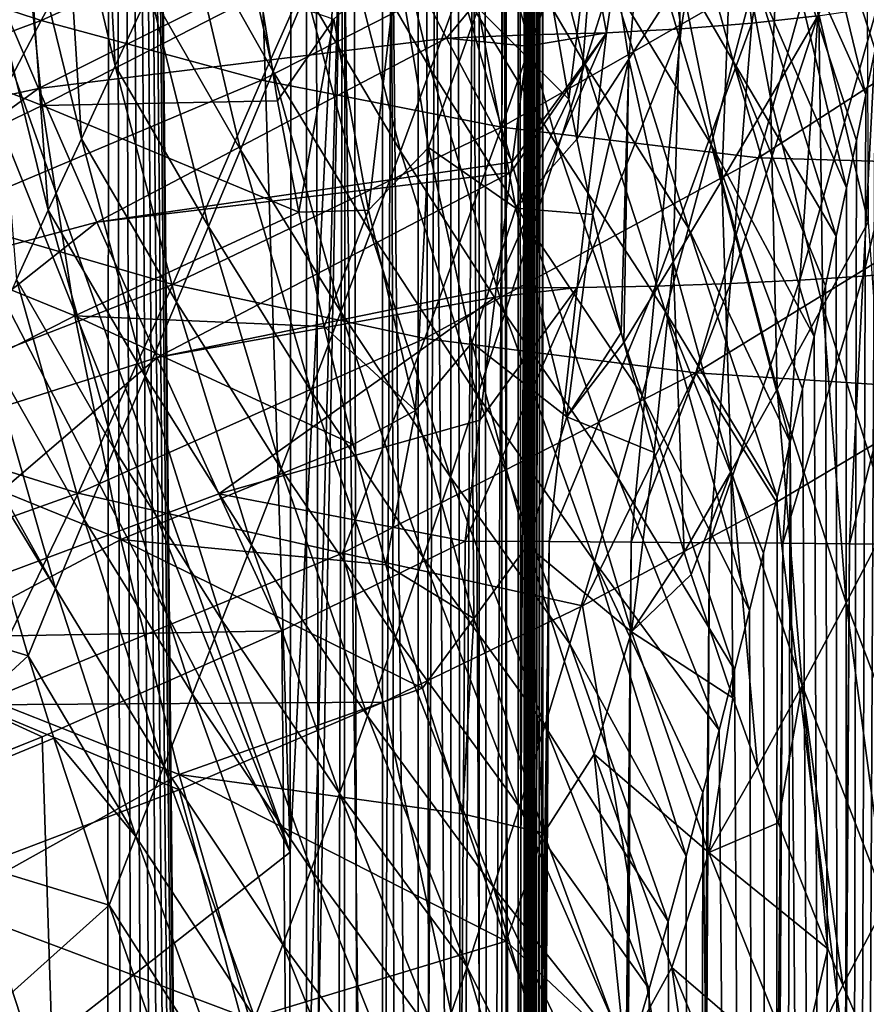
# Model space of a CAD drawing. Header units: metres. Extents: x -22 to 22, y 0 to 204.
# Tile 300 of 497: x 9 to 13, y 152 to 157. Entities that reach past the tile are written whole.
import ezdxf

# ---------------------------------------------------------------- set-up
doc = ezdxf.new("R2010")
doc.units = ezdxf.units.M
doc.layers.add('solid_002_SW0002_01', color=7, linetype='CONTINUOUS')

msp = doc.modelspace()

# ---------------------------------------------------------------- linework, layer by layer
at = {"layer": 'solid_002_SW0002_01'}
for points in [[(10.405606, 86.164307, 275.044769), (10.405617, 182.752945, 262.328644), (9.430969, 182.73764, 262.212341)], [(10.593456, 86.165062, 275.050476), (10.405617, 182.752945, 262.328644), (10.405606, 86.164307, 275.044769)], [(10.597157, 182.753616, 262.334106), (10.405617, 182.752945, 262.328644), (10.593456, 86.165062, 275.050476)], [(10.597157, 182.753616, 262.334106), (10.593456, 86.165062, 275.050476), (10.780477, 86.16111, 275.020477)], [(10.786173, 182.749451, 262.302887), (10.597157, 182.753616, 262.334106), (10.780477, 86.16111, 275.020477)], [(10.786173, 182.749451, 262.302887), (10.780477, 86.16111, 275.020477), (10.958313, 86.152588, 274.95575)], [(10.965581, 182.740601, 262.236145), (10.786173, 182.749451, 262.302887), (10.958313, 86.152588, 274.95575)], [(10.965581, 182.740601, 262.236145), (10.958313, 86.152588, 274.95575), (11.120454, 86.139801, 274.858612)], [(11.128661, 182.727417, 262.136383), (10.965581, 182.740601, 262.236145), (11.120454, 86.139801, 274.858612)], [(9.379462, 83.131706, 275.319794), (9.430969, 182.73764, 262.212341), (7.549795, 182.712387, 262.020508)], [(9.174067, 82.880623, 275.329529), (9.379462, 83.131706, 275.319794), (7.549795, 182.712387, 262.020508)], [(8.951005, 82.641777, 275.336273), (9.174067, 82.880623, 275.329529), (7.549795, 182.712387, 262.020508)], [(9.379462, 83.131706, 275.319794), (9.56864, 83.396965, 275.306793), (9.430969, 182.73764, 262.212341)], [(10.394617, 85.836555, 275.086517), (10.405606, 86.164307, 275.044769), (9.430969, 182.73764, 262.212341)], [(10.362921, 85.51313, 275.125061), (10.394617, 85.836555, 275.086517), (9.430969, 182.73764, 262.212341)], [(10.310513, 85.194023, 275.160431), (10.362921, 85.51313, 275.125061), (9.430969, 182.73764, 262.212341)], [(10.237163, 84.878571, 275.192749), (10.310513, 85.194023, 275.160431), (9.430969, 182.73764, 262.212341)], [(10.142421, 84.565491, 275.222137), (10.237163, 84.878571, 275.192749), (9.430969, 182.73764, 262.212341)], [(10.027577, 84.258614, 275.248383), (10.142421, 84.565491, 275.222137), (9.430969, 182.73764, 262.212341)], [(9.894053, 83.962204, 275.271118), (10.027577, 84.258614, 275.248383), (9.430969, 182.73764, 262.212341)], [(9.740889, 83.674911, 275.290527), (9.894053, 83.962204, 275.271118), (9.430969, 182.73764, 262.212341)], [(9.56864, 83.396965, 275.306793), (9.740889, 83.674911, 275.290527), (9.430969, 182.73764, 262.212341)], [(11.128661, 182.727417, 262.136383), (11.120454, 86.139801, 274.858612), (11.260962, 86.123215, 274.732605)], [(11.269304, 182.710358, 262.007324), (11.128661, 182.727417, 262.136383), (11.260962, 86.123215, 274.732605)], [(11.269304, 182.710358, 262.007324), (11.260962, 86.123215, 274.732605), (11.374691, 86.103432, 274.582397)], [(11.382239, 182.690094, 261.853851), (11.269304, 182.710358, 262.007324), (11.374691, 86.103432, 274.582397)], [(11.382239, 182.690094, 261.853851), (11.374691, 86.103432, 274.582397), (11.445098, 86.085312, 274.444763)], [(11.382239, 182.690094, 261.853851), (11.445098, 86.085312, 274.444763), (11.457478, 86.081192, 274.413452)], [(11.46323, 182.667358, 261.681641), (11.382239, 182.690094, 261.853851), (11.457478, 86.081192, 274.413452)], [(11.46323, 182.667358, 261.681641), (11.457478, 86.081192, 274.413452), (11.499139, 86.062302, 274.269958)], [(11.488696, 180.737625, 261.851196), (11.46323, 182.667358, 261.681641), (11.499139, 86.062302, 274.269958)], [(11.500106, 179.808472, 261.923279), (11.488696, 180.737625, 261.851196), (11.499139, 86.062302, 274.269958)], [(11.500106, 179.808472, 261.923279), (11.499139, 86.062302, 274.269958), (11.506289, 86.057297, 274.231964)], [(11.510184, 178.78978, 261.997803), (11.500106, 179.808472, 261.923279), (11.506289, 86.057297, 274.231964)], [(11.510184, 178.78978, 261.997803), (11.506289, 86.057297, 274.231964), (11.519543, 86.038383, 274.088257)], [(11.510184, 178.78978, 261.997803), (11.519543, 86.038383, 274.088257), (11.519543, 176.831711, 262.135071)], [(11.527178, 174.668594, 261.982422), (11.519543, 176.831711, 262.135071), (11.519543, 86.038383, 274.088257)], [(11.52986, 174.015869, 261.914764), (11.527178, 174.668594, 261.982422), (11.519543, 86.038383, 274.088257)], [(11.536733, 172.513748, 261.718781), (11.52986, 174.015869, 261.914764), (11.519543, 86.038383, 274.088257)], [(11.543172, 171.289444, 261.511017), (11.536733, 172.513748, 261.718781), (11.519543, 86.038383, 274.088257)], [(11.548591, 170.351486, 261.324036), (11.543172, 171.289444, 261.511017), (11.519543, 86.038383, 274.088257)], [(11.559065, 168.683182, 260.943634), (11.548591, 170.351486, 261.324036), (11.519543, 86.038383, 274.088257)], [(11.5621, 168.228104, 260.829651), (11.559065, 168.683182, 260.943634), (11.519543, 86.038383, 274.088257)], [(11.575928, 166.32605, 260.287872), (11.5621, 168.228104, 260.829651), (11.519543, 86.038383, 274.088257)], [(11.577434, 166.132263, 260.227112), (11.575928, 166.32605, 260.287872), (11.519543, 86.038383, 274.088257)], [(11.577434, 166.132263, 260.227112), (11.519543, 86.038383, 274.088257), (11.585471, 158.240875, 260.805603)], [(11.585118, 143.585754, 262.755157), (11.585471, 158.240875, 260.805603), (11.519543, 86.038383, 274.088257)], [(11.566407, 158.206039, 260.541626), (11.585471, 158.240875, 260.805603), (11.572293, 143.755875, 262.504089)], [(11.572293, 143.755875, 262.504089), (11.585471, 158.240875, 260.805603), (11.585118, 143.585754, 262.755157)], [(11.50047, 158.172211, 260.285187), (11.566407, 158.206039, 260.541626), (11.521247, 143.724228, 262.269226)], [(11.566407, 158.206039, 260.541626), (11.572293, 143.755875, 262.504089), (11.521247, 143.724228, 262.269226)], [(12.628821, 156.922684, 220.572113), (12.476486, 158.177078, 220.941422), (12.836066, 158.229477, 220.738586)], [(12.956826, 156.958908, 220.357864), (12.628821, 156.922684, 220.572113), (12.836066, 158.229477, 220.738586)], [(9.373919, 158.156219, 203.392075), (9.190757, 157.800308, 203.426285), (9.451308, 156.710236, 204.285599)], [(9.373919, 158.156219, 203.392075), (9.451308, 156.710236, 204.285599), (9.62392, 157.081909, 204.265427)], [(11.389742, 158.140442, 260.044403), (11.50047, 158.172211, 260.285187), (11.432919, 143.694122, 262.045502)], [(11.50047, 158.172211, 260.285187), (11.521247, 143.724228, 262.269226), (11.432919, 143.694122, 262.045502)], [(12.275203, 156.894547, 220.74231), (12.091377, 158.138351, 221.094315), (12.476486, 158.177078, 220.941422)], [(12.628821, 156.922684, 220.572113), (12.275203, 156.894547, 220.74231), (12.476486, 158.177078, 220.941422)], [(11.049239, 158.087067, 259.639496), (11.237728, 158.111755, 259.826874), (11.154436, 143.641571, 261.654053)], [(11.237728, 158.111755, 259.826874), (11.309587, 143.666336, 261.838684), (11.154436, 143.641571, 261.654053)], [(11.237728, 158.111755, 259.826874), (11.389742, 158.140442, 260.044403), (11.309587, 143.666336, 261.838684)], [(11.389742, 158.140442, 260.044403), (11.432919, 143.694122, 262.045502), (11.309587, 143.666336, 261.838684)], [(11.902053, 156.874969, 220.865509), (11.682516, 158.074753, 221.184769), (12.091377, 158.138351, 221.094315)], [(12.014107, 156.743393, 202.004486), (11.862693, 157.716034, 201.206451), (12.139704, 158.11792, 201.263306)], [(12.275203, 156.894547, 220.74231), (11.902053, 156.874969, 220.865509), (12.091377, 158.138351, 221.094315)], [(12.273551, 157.147964, 202.071777), (12.014107, 156.743393, 202.004486), (12.139704, 158.11792, 201.263306)], [(10.324919, 152.789688, 260.00293), (10.15776, 157.957642, 259.294769), (10.329188, 158.043945, 259.311646)], [(10.587665, 158.052612, 259.377716), (10.301719, 143.576965, 261.222412), (10.314208, 147.598404, 260.687683)], [(10.587665, 158.052612, 259.377716), (10.541549, 143.5914, 261.277679), (10.301719, 143.576965, 261.222412)], [(10.587665, 158.052612, 259.377716), (10.314208, 147.598404, 260.687683), (10.324919, 152.789688, 260.00293)], [(10.587665, 158.052612, 259.377716), (10.324919, 152.789688, 260.00293), (10.329188, 158.043945, 259.311646)], [(10.587665, 158.052612, 259.377716), (10.765398, 143.603622, 261.369904), (10.541549, 143.5914, 261.277679)], [(10.587665, 158.052612, 259.377716), (10.830241, 158.067139, 259.488159), (10.765398, 143.603622, 261.369904)], [(10.830241, 158.067139, 259.488159), (10.971466, 143.620483, 261.49646), (10.765398, 143.603622, 261.369904)], [(10.830241, 158.067139, 259.488159), (11.049239, 158.087067, 259.639496), (10.971466, 143.620483, 261.49646)], [(11.049239, 158.087067, 259.639496), (11.154436, 143.641571, 261.654053), (10.971466, 143.620483, 261.49646)], [(11.682516, 158.074753, 221.184769), (11.515957, 156.86409, 220.939545), (11.593885, 157.440842, 221.044464)], [(11.902053, 156.874969, 220.865509), (11.515957, 156.86409, 220.939545), (11.682516, 158.074753, 221.184769)], [(10.324919, 152.789688, 260.00293), (8.718669, 157.303513, 259.16214), (10.15776, 157.957642, 259.294769)], [(12.188191, 157.976624, 207.075241), (12.057766, 157.556946, 206.990158), (12.535651, 156.733749, 207.801086)], [(12.188191, 157.976624, 207.075241), (12.535651, 156.733749, 207.801086), (12.644739, 157.14917, 207.901337)], [(12.72151, 156.551529, 202.902206), (12.532346, 157.558334, 202.147247), (12.79044, 157.973999, 202.231171)], [(12.962252, 156.968506, 202.997055), (12.72151, 156.551529, 202.902206), (12.79044, 157.973999, 202.231171)], [(12.856642, 157.974503, 208.114471), (12.751782, 157.562958, 208.005814), (13.197619, 156.567551, 208.743637)], [(12.856642, 157.974503, 208.114471), (13.197619, 156.567551, 208.743637), (13.243118, 156.791519, 208.807831)], [(12.856642, 157.974503, 208.114471), (13.243118, 156.791519, 208.807831), (13.287079, 157.009995, 208.871933)], [(11.476969, 157.936172, 206.073715), (11.325938, 157.518784, 206.017975), (11.794693, 156.719391, 206.836929)], [(11.476969, 157.936172, 206.073715), (11.794693, 156.719391, 206.836929), (11.926571, 157.137695, 206.910782)], [(9.596256, 157.88736, 226.038651), (8.067687, 157.269836, 226.053314), (9.081499, 156.936081, 225.608032)], [(9.596256, 157.88736, 226.038651), (9.081499, 156.936081, 225.608032), (10.624607, 157.636169, 225.599091)], [(10.239227, 156.681534, 205.07341), (9.977885, 157.846924, 204.242615), (9.799465, 157.460953, 204.250977)], [(10.403173, 157.077164, 205.085358), (9.977885, 157.846924, 204.242615), (10.239227, 156.681534, 205.07341)], [(10.735904, 157.884048, 205.127274), (10.568734, 157.478165, 205.10321), (11.024975, 156.692719, 205.924744)], [(10.735904, 157.884048, 205.127274), (11.024975, 156.692719, 205.924744), (11.175262, 157.104141, 205.96843)], [(9.190757, 157.800308, 203.426285), (9.012008, 157.452347, 203.466385), (9.281986, 156.34639, 204.311264)], [(9.190757, 157.800308, 203.426285), (9.281986, 156.34639, 204.311264), (9.451308, 156.710236, 204.285599)], [(11.862693, 157.716034, 201.206451), (11.714736, 156.544769, 201.79213), (11.617455, 157.107574, 201.338928)], [(11.862693, 157.716034, 201.206451), (11.753992, 156.3452, 201.945007), (11.714736, 156.544769, 201.79213)], [(12.014107, 156.743393, 202.004486), (11.753992, 156.3452, 201.945007), (11.862693, 157.716034, 201.206451)], [(10.624607, 157.636169, 225.599091), (9.081499, 156.936081, 225.608032), (10.181022, 156.638229, 225.241119)], [(10.624607, 157.636169, 225.599091), (10.181022, 156.638229, 225.241119), (11.740599, 157.432724, 225.237503)], [(12.057766, 157.556946, 206.990158), (11.926571, 157.137695, 206.910782), (12.424657, 156.317276, 207.705078)], [(12.057766, 157.556946, 206.990158), (12.424657, 156.317276, 207.705078), (12.535651, 156.733749, 207.801086)], [(12.479156, 156.139206, 202.815063), (12.273551, 157.147964, 202.071777), (12.532346, 157.558334, 202.147247)], [(12.72151, 156.551529, 202.902206), (12.479156, 156.139206, 202.815063), (12.532346, 157.558334, 202.147247)], [(12.751782, 157.562958, 208.005814), (12.644739, 157.14917, 207.901337), (13.100707, 156.102219, 208.613495)], [(12.751782, 157.562958, 208.005814), (13.100707, 156.102219, 208.613495), (13.150238, 156.337845, 208.67894)], [(12.751782, 157.562958, 208.005814), (13.150238, 156.337845, 208.67894), (13.197619, 156.567551, 208.743637)], [(11.325938, 157.518784, 206.017975), (11.175262, 157.104141, 205.96843), (11.662109, 156.302536, 206.768341)], [(11.325938, 157.518784, 206.017975), (11.662109, 156.302536, 206.768341), (11.794693, 156.719391, 206.836929)], [(8.990426, 157.486343, 198.406937), (9.087058, 156.512177, 199.433365), (7.892338, 156.982498, 198.007599)], [(9.06768, 156.597336, 221.224533), (8.788248, 157.250717, 221.47229), (10.784159, 157.456192, 221.180161)], [(10.173867, 157.071228, 199.890427), (9.087058, 156.512177, 199.433365), (8.990426, 157.486343, 198.406937)], [(9.06768, 156.597336, 221.224533), (10.784159, 157.456192, 221.180161), (11.103769, 156.84758, 220.990738)], [(10.076896, 156.291748, 205.067062), (9.799465, 157.460953, 204.250977), (9.62392, 157.081909, 204.265427)], [(10.239227, 156.681534, 205.07341), (9.799465, 157.460953, 204.250977), (10.076896, 156.291748, 205.067062)], [(10.568734, 157.478165, 205.10321), (10.403173, 157.077164, 205.085358), (10.875107, 156.285019, 205.886581)], [(10.568734, 157.478165, 205.10321), (10.875107, 156.285019, 205.886581), (11.024975, 156.692719, 205.924744)], [(11.593885, 157.440842, 221.044464), (11.103769, 156.84758, 220.990738), (10.784159, 157.456192, 221.180161)], [(9.012008, 157.452347, 203.466385), (8.838815, 157.112686, 203.512634), (9.117145, 155.990845, 204.342743)], [(9.012008, 157.452347, 203.466385), (9.117145, 155.990845, 204.342743), (9.281986, 156.34639, 204.311264)], [(11.378842, 156.404037, 224.955536), (11.740599, 157.432724, 225.237503), (10.181022, 156.638229, 225.241119)], [(11.593885, 157.440842, 221.044464), (11.515957, 156.86409, 220.939545), (11.103769, 156.84758, 220.990738)], [(12.95504, 157.307312, 224.956589), (11.740599, 157.432724, 225.237503), (11.378842, 156.404037, 224.955536)], [(13.208591, 155.930679, 203.696564), (12.962252, 156.968506, 202.997055), (13.201328, 157.389664, 203.099762)], [(12.95504, 157.307312, 224.956589), (11.378842, 156.404037, 224.955536), (12.660748, 156.251556, 224.752884)], [(12.95504, 157.307312, 224.956589), (12.660748, 156.251556, 224.752884), (14.248925, 157.276382, 224.757553)], [(8.067687, 157.269836, 226.053314), (7.492909, 156.347824, 225.615356), (9.081499, 156.936081, 225.608032)], [(10.324919, 152.789688, 260.00293), (8.549841, 157.234711, 259.147705), (8.718669, 157.303513, 259.16214)], [(14.248925, 157.276382, 224.757553), (12.660748, 156.251556, 224.752884), (14.031996, 156.211838, 224.633163)], [(7.178586, 156.189407, 221.382233), (8.788248, 157.250717, 221.47229), (9.06768, 156.597336, 221.224533)], [(10.324919, 152.789688, 260.00293), (8.1068, 157.061783, 259.110962), (8.549841, 157.234711, 259.147705)], [(10.859414, 157.233566, 200.427628), (10.715326, 155.990402, 201.163193), (10.541844, 156.942215, 200.338943)], [(10.859414, 157.233566, 200.427628), (11.014948, 156.303101, 201.236771), (10.715326, 155.990402, 201.163193)], [(11.262352, 156.997467, 201.025635), (11.014948, 156.303101, 201.236771), (10.859414, 157.233566, 200.427628)], [(8.838815, 157.112686, 203.512634), (8.958115, 155.643997, 204.380463), (9.117145, 155.990845, 204.342743)], [(11.926571, 157.137695, 206.910782), (11.794693, 156.719391, 206.836929), (12.311893, 155.900345, 207.613312)], [(11.926571, 157.137695, 206.910782), (12.311893, 155.900345, 207.613312), (12.424657, 156.317276, 207.705078)], [(12.235178, 155.732086, 202.735352), (12.014107, 156.743393, 202.004486), (12.273551, 157.147964, 202.071777)], [(12.479156, 156.139206, 202.815063), (12.235178, 155.732086, 202.735352), (12.273551, 157.147964, 202.071777)], [(12.644739, 157.14917, 207.901337), (12.535651, 156.733749, 207.801086), (13.049191, 155.860886, 208.547668)], [(12.644739, 157.14917, 207.901337), (13.049191, 155.860886, 208.547668), (13.100707, 156.102219, 208.613495)], [(10.324919, 152.789688, 260.00293), (8.358441, 151.249557, 259.910797), (8.1068, 157.061783, 259.110962)], [(10.173867, 157.071228, 199.890427), (10.260871, 156.535263, 200.396622), (9.087058, 156.512177, 199.433365)], [(9.916176, 155.908325, 205.065994), (9.62392, 157.081909, 204.265427), (9.451308, 156.710236, 204.285599)], [(10.076896, 156.291748, 205.067062), (9.62392, 157.081909, 204.265427), (9.916176, 155.908325, 205.065994)], [(10.541844, 156.942215, 200.338943), (10.260871, 156.535263, 200.396622), (10.173867, 157.071228, 199.890427)], [(10.403173, 157.077164, 205.085358), (10.239227, 156.681534, 205.07341), (10.725659, 155.881516, 205.853638)], [(10.403173, 157.077164, 205.085358), (10.725659, 155.881516, 205.853638), (10.875107, 156.285019, 205.886581)], [(11.175262, 157.104141, 205.96843), (11.024975, 156.692719, 205.924744), (11.52879, 155.887634, 206.704742)], [(11.175262, 157.104141, 205.96843), (11.52879, 155.887634, 206.704742), (11.662109, 156.302536, 206.768341)], [(11.617455, 157.107574, 201.338928), (11.714736, 156.544769, 201.79213), (11.262352, 156.997467, 201.025635)], [(13.183628, 155.661865, 219.98201), (13.253576, 157.002579, 220.103241), (13.513967, 157.052963, 219.812607)], [(13.461022, 155.686783, 219.684387), (13.183628, 155.661865, 219.98201), (13.513967, 157.052963, 219.812607)], [(9.087058, 156.512177, 199.433365), (7.978246, 155.980743, 199.051498), (7.892338, 156.982498, 198.007599)], [(11.262352, 156.997467, 201.025635), (11.449909, 155.999603, 201.828613), (11.014948, 156.303101, 201.236771)], [(11.714736, 156.544769, 201.79213), (11.449909, 155.999603, 201.828613), (11.262352, 156.997467, 201.025635)], [(12.983164, 155.512558, 203.588882), (12.72151, 156.551529, 202.902206), (12.962252, 156.968506, 202.997055)], [(12.868312, 155.640839, 220.239456), (12.956826, 156.958908, 220.357864), (13.253576, 157.002579, 220.103241)], [(13.183628, 155.661865, 219.98201), (12.868312, 155.640839, 220.239456), (13.253576, 157.002579, 220.103241)], [(13.208591, 155.930679, 203.696564), (12.983164, 155.512558, 203.588882), (12.962252, 156.968506, 202.997055)], [(9.081499, 156.936081, 225.608032), (7.492909, 156.347824, 225.615356), (8.567528, 155.959244, 225.244034)], [(9.081499, 156.936081, 225.608032), (8.567528, 155.959244, 225.244034), (10.181022, 156.638229, 225.241119)], [(10.541844, 156.942215, 200.338943), (10.36748, 155.980942, 200.878723), (10.260871, 156.535263, 200.396622)], [(10.541844, 156.942215, 200.338943), (10.715326, 155.990402, 201.163193), (10.36748, 155.980942, 200.878723)], [(12.147787, 155.611862, 220.615631), (12.275203, 156.894547, 220.74231), (12.628821, 156.922684, 220.572113)], [(12.520893, 155.624054, 220.451965), (12.147787, 155.611862, 220.615631), (12.628821, 156.922684, 220.572113)], [(12.520893, 155.624054, 220.451965), (12.628821, 156.922684, 220.572113), (12.956826, 156.958908, 220.357864)], [(12.868312, 155.640839, 220.239456), (12.520893, 155.624054, 220.451965), (12.956826, 156.958908, 220.357864)], [(11.515957, 156.86409, 220.939545), (11.508437, 156.807541, 220.93042), (11.103769, 156.84758, 220.990738)], [(11.902053, 156.874969, 220.865509), (11.352055, 155.601501, 220.785278), (11.425957, 156.17836, 220.842896)], [(11.755879, 155.604446, 220.727432), (11.352055, 155.601501, 220.785278), (11.902053, 156.874969, 220.865509)], [(11.902053, 156.874969, 220.865509), (11.425957, 156.17836, 220.842896), (11.43273, 156.230606, 220.849182)], [(11.902053, 156.874969, 220.865509), (11.43273, 156.230606, 220.849182), (11.508437, 156.807541, 220.93042)], [(11.902053, 156.874969, 220.865509), (11.508437, 156.807541, 220.93042), (11.515957, 156.86409, 220.939545)], [(11.755879, 155.604446, 220.727432), (11.902053, 156.874969, 220.865509), (12.275203, 156.894547, 220.74231)], [(12.147787, 155.611862, 220.615631), (11.755879, 155.604446, 220.727432), (12.275203, 156.894547, 220.74231)], [(9.358656, 155.931442, 221.02861), (9.06768, 156.597336, 221.224533), (11.103769, 156.84758, 220.990738)], [(9.358656, 155.931442, 221.02861), (11.103769, 156.84758, 220.990738), (11.43273, 156.230606, 220.849182)], [(11.508437, 156.807541, 220.93042), (11.43273, 156.230606, 220.849182), (11.103769, 156.84758, 220.990738)], [(13.077077, 122.386246, 209.026642), (13.243118, 156.791519, 208.807831), (13.197619, 156.567551, 208.743637)], [(13.077077, 122.386246, 209.026642), (13.36853, 122.385147, 209.525696), (13.243118, 156.791519, 208.807831)], [(11.794693, 156.719391, 206.836929), (11.662109, 156.302536, 206.768341), (12.197402, 155.483521, 207.525757)], [(12.014107, 156.743393, 202.004486), (11.834526, 155.968689, 202.222717), (11.753992, 156.3452, 201.945007)], [(11.794693, 156.719391, 206.836929), (12.197402, 155.483521, 207.525757), (12.311893, 155.900345, 207.613312)], [(12.014107, 156.743393, 202.004486), (11.976553, 155.380646, 202.6297), (11.834526, 155.968689, 202.222717)], [(12.014107, 156.743393, 202.004486), (11.989488, 155.330734, 202.662781), (11.976553, 155.380646, 202.6297)], [(12.235178, 155.732086, 202.735352), (11.989488, 155.330734, 202.662781), (12.014107, 156.743393, 202.004486)], [(12.535651, 156.733749, 207.801086), (12.424657, 156.317276, 207.705078), (12.939109, 155.359802, 208.414063)], [(12.535651, 156.733749, 207.801086), (12.939109, 155.359802, 208.414063), (12.995435, 155.613556, 208.481277)], [(12.535651, 156.733749, 207.801086), (12.995435, 155.613556, 208.481277), (13.049191, 155.860886, 208.547668)], [(9.757069, 155.531754, 205.069931), (9.451308, 156.710236, 204.285599), (9.281986, 156.34639, 204.311264)], [(9.916176, 155.908325, 205.065994), (9.451308, 156.710236, 204.285599), (9.757069, 155.531754, 205.069931)], [(10.239227, 156.681534, 205.07341), (10.076896, 156.291748, 205.067062), (10.576581, 155.482727, 205.825668)], [(10.239227, 156.681534, 205.07341), (10.576581, 155.482727, 205.825668), (10.725659, 155.881516, 205.853638)], [(11.024975, 156.692719, 205.924744), (10.875107, 156.285019, 205.886581), (11.394703, 155.475235, 206.645905)], [(11.024975, 156.692719, 205.924744), (11.394703, 155.475235, 206.645905), (11.52879, 155.887634, 206.704742)], [(9.738485, 155.62056, 224.954514), (10.181022, 156.638229, 225.241119), (8.567528, 155.959244, 225.244034)], [(11.378842, 156.404037, 224.955536), (10.181022, 156.638229, 225.241119), (9.738485, 155.62056, 224.954514)], [(7.447742, 155.421967, 221.14003), (7.178586, 156.189407, 221.382233), (9.06768, 156.597336, 221.224533)], [(7.447742, 155.421967, 221.14003), (9.06768, 156.597336, 221.224533), (9.358656, 155.931442, 221.02861)], [(10.260871, 156.535263, 200.396622), (10.36748, 155.980942, 200.878723), (9.087058, 156.512177, 199.433365)], [(11.714736, 156.544769, 201.79213), (11.753992, 156.3452, 201.945007), (11.449909, 155.999603, 201.828613)], [(12.755127, 155.098465, 203.488129), (12.479156, 156.139206, 202.815063), (12.72151, 156.551529, 202.902206)], [(12.983164, 155.512558, 203.588882), (12.755127, 155.098465, 203.488129), (12.72151, 156.551529, 202.902206)], [(13.077077, 122.386246, 209.026642), (13.197619, 156.567551, 208.743637), (13.150238, 156.337845, 208.67894)], [(9.087058, 156.512177, 199.433365), (9.250231, 155.462906, 200.373734), (7.978246, 155.980743, 199.051498)], [(10.36748, 155.980942, 200.878723), (9.250231, 155.462906, 200.373734), (9.087058, 156.512177, 199.433365)], [(11.378842, 156.404037, 224.955536), (9.738485, 155.62056, 224.954514), (10.996374, 155.350769, 224.748734)], [(11.378842, 156.404037, 224.955536), (10.996374, 155.350769, 224.748734), (12.660748, 156.251556, 224.752884)], [(9.599889, 155.162491, 205.078735), (9.281986, 156.34639, 204.311264), (9.117145, 155.990845, 204.342743)], [(9.757069, 155.531754, 205.069931), (9.281986, 156.34639, 204.311264), (9.599889, 155.162491, 205.078735)], [(11.753992, 156.3452, 201.945007), (11.834526, 155.968689, 202.222717), (11.449909, 155.999603, 201.828613)], [(13.077077, 122.386246, 209.026642), (13.150238, 156.337845, 208.67894), (13.100707, 156.102219, 208.613495)], [(10.076896, 156.291748, 205.067062), (9.916176, 155.908325, 205.065994), (10.427811, 155.089188, 205.802475)], [(10.076896, 156.291748, 205.067062), (10.427811, 155.089188, 205.802475), (10.576581, 155.482727, 205.825668)], [(11.014948, 156.303101, 201.236771), (10.949049, 154.99205, 201.914276), (10.715326, 155.990402, 201.163193)], [(10.875107, 156.285019, 205.886581), (10.725659, 155.881516, 205.853638), (11.259819, 155.065811, 206.591522)], [(10.875107, 156.285019, 205.886581), (11.259819, 155.065811, 206.591522), (11.394703, 155.475235, 206.645905)], [(11.014948, 156.303101, 201.236771), (11.231331, 155.329376, 201.978195), (10.949049, 154.99205, 201.914276)], [(11.449909, 155.999603, 201.828613), (11.231331, 155.329376, 201.978195), (11.014948, 156.303101, 201.236771)], [(11.662109, 156.302536, 206.768341), (11.52879, 155.887634, 206.704742), (12.0811, 155.067337, 207.442215)], [(11.662109, 156.302536, 206.768341), (12.0811, 155.067337, 207.442215), (12.197402, 155.483521, 207.525757)], [(12.424657, 156.317276, 207.705078), (12.311893, 155.900345, 207.613312), (12.818854, 154.833633, 208.277985)], [(12.424657, 156.317276, 207.705078), (12.818854, 154.833633, 208.277985), (12.880293, 155.099884, 208.346283)], [(12.424657, 156.317276, 207.705078), (12.880293, 155.099884, 208.346283), (12.939109, 155.359802, 208.414063)], [(11.425957, 156.17836, 220.842896), (9.358656, 155.931442, 221.02861), (11.43273, 156.230606, 220.849182)], [(12.660748, 156.251556, 224.752884), (10.996374, 155.350769, 224.748734), (12.34853, 155.178833, 224.627121)], [(12.660748, 156.251556, 224.752884), (12.34853, 155.178833, 224.627121), (14.031996, 156.211838, 224.633163)], [(11.425957, 156.17836, 220.842896), (9.659594, 155.256577, 220.885315), (9.358656, 155.931442, 221.02861)], [(11.425957, 156.17836, 220.842896), (11.352055, 155.601501, 220.785278), (9.659594, 155.256577, 220.885315)], [(14.031996, 156.211838, 224.633163), (12.34853, 155.178833, 224.627121), (13.693084, 155.092316, 224.588242)], [(12.524412, 154.688919, 203.394119), (12.235178, 155.732086, 202.735352), (12.479156, 156.139206, 202.815063)], [(12.755127, 155.098465, 203.488129), (12.524412, 154.688919, 203.394119), (12.479156, 156.139206, 202.815063)], [(13.077077, 122.386246, 209.026642), (13.100707, 156.102219, 208.613495), (13.049191, 155.860886, 208.547668)], [(9.250231, 155.462906, 200.373734), (8.12687, 154.897415, 200.002777), (7.978246, 155.980743, 199.051498)], [(9.445822, 154.801041, 205.092789), (9.117145, 155.990845, 204.342743), (8.958115, 155.643997, 204.380463)], [(9.599889, 155.162491, 205.078735), (9.117145, 155.990845, 204.342743), (9.445822, 154.801041, 205.092789)], [(10.36748, 155.980942, 200.878723), (10.493442, 155.409576, 201.335602), (9.250231, 155.462906, 200.373734)], [(10.715326, 155.990402, 201.163193), (10.493442, 155.409576, 201.335602), (10.36748, 155.980942, 200.878723)], [(10.715326, 155.990402, 201.163193), (10.949049, 154.99205, 201.914276), (10.493442, 155.409576, 201.335602)], [(11.449909, 155.999603, 201.828613), (11.705572, 154.960464, 202.556961), (11.231331, 155.329376, 201.978195)], [(11.834526, 155.968689, 202.222717), (11.705572, 154.960464, 202.556961), (11.449909, 155.999603, 201.828613)], [(7.729063, 154.641022, 220.963394), (7.447742, 155.421967, 221.14003), (9.358656, 155.931442, 221.02861)], [(7.729063, 154.641022, 220.963394), (9.358656, 155.931442, 221.02861), (9.659594, 155.256577, 220.885315)], [(9.738485, 155.62056, 224.954514), (8.567528, 155.959244, 225.244034), (8.043365, 154.961151, 224.953568)], [(11.834526, 155.968689, 202.222717), (11.976553, 155.380646, 202.6297), (11.705572, 154.960464, 202.556961)], [(9.916176, 155.908325, 205.065994), (9.757069, 155.531754, 205.069931), (10.279287, 154.701416, 205.783813)], [(9.916176, 155.908325, 205.065994), (10.279287, 154.701416, 205.783813), (10.427811, 155.089188, 205.802475)], [(11.52879, 155.887634, 206.704742), (11.394703, 155.475235, 206.645905), (11.962893, 154.652344, 207.362518)], [(11.52879, 155.887634, 206.704742), (11.962893, 154.652344, 207.362518), (12.0811, 155.067337, 207.442215)], [(12.311893, 155.900345, 207.613312), (12.197402, 155.483521, 207.525757), (12.754421, 154.560471, 208.208923)], [(12.311893, 155.900345, 207.613312), (12.754421, 154.560471, 208.208923), (12.818854, 154.833633, 208.277985)], [(13.315536, 154.448456, 204.202637), (12.983164, 155.512558, 203.588882), (13.208591, 155.930679, 203.696564)], [(10.725659, 155.881516, 205.853638), (10.576581, 155.482727, 205.825668), (11.12408, 154.659897, 206.541397)], [(10.725659, 155.881516, 205.853638), (11.12408, 154.659897, 206.541397), (11.259819, 155.065811, 206.591522)], [(13.077077, 122.386246, 209.026642), (13.049191, 155.860886, 208.547668), (12.995435, 155.613556, 208.481277)], [(12.235178, 155.732086, 202.735352), (12.1405, 154.781937, 203.012177), (11.989488, 155.330734, 202.662781)], [(12.235178, 155.732086, 202.735352), (12.290857, 154.284561, 203.306595), (12.1405, 154.781937, 203.012177)], [(12.524412, 154.688919, 203.394119), (12.290857, 154.284561, 203.306595), (12.235178, 155.732086, 202.735352)], [(13.461022, 155.686783, 219.684387), (13.40943, 154.325455, 219.674179), (13.115745, 154.327499, 219.975677)], [(13.461022, 155.686783, 219.684387), (13.115745, 154.327499, 219.975677), (13.183628, 155.661865, 219.98201)], [(9.296203, 154.447861, 205.112534), (8.958115, 155.643997, 204.380463), (8.806228, 155.306305, 204.424789)], [(9.445822, 154.801041, 205.092789), (8.958115, 155.643997, 204.380463), (9.296203, 154.447861, 205.112534)], [(12.868312, 155.640839, 220.239456), (12.782755, 154.329803, 220.233109), (12.417015, 154.332336, 220.441406)], [(12.868312, 155.640839, 220.239456), (12.417015, 154.332336, 220.441406), (12.520893, 155.624054, 220.451965)], [(13.183628, 155.661865, 219.98201), (13.115745, 154.327499, 219.975677), (12.782755, 154.329803, 220.233109)], [(13.183628, 155.661865, 219.98201), (12.782755, 154.329803, 220.233109), (12.868312, 155.640839, 220.239456)], [(9.738485, 155.62056, 224.954514), (8.043365, 154.961151, 224.953568), (9.265986, 154.579422, 224.745117)], [(9.738485, 155.62056, 224.954514), (9.265986, 154.579422, 224.745117), (10.996374, 155.350769, 224.748734)], [(11.352055, 155.601501, 220.785278), (11.346416, 155.556885, 220.781723), (9.659594, 155.256577, 220.885315)], [(11.755879, 155.604446, 220.727432), (11.616587, 154.337814, 220.695206), (11.197653, 154.340668, 220.735733)], [(11.755879, 155.604446, 220.727432), (11.197653, 154.340668, 220.735733), (11.270184, 154.943893, 220.746216)], [(11.755879, 155.604446, 220.727432), (11.270184, 154.943893, 220.746216), (11.346416, 155.556885, 220.781723)], [(11.755879, 155.604446, 220.727432), (11.346416, 155.556885, 220.781723), (11.352055, 155.601501, 220.785278)], [(12.147787, 155.611862, 220.615631), (12.025724, 154.335007, 220.596451), (11.616587, 154.337814, 220.695206)], [(12.147787, 155.611862, 220.615631), (11.616587, 154.337814, 220.695206), (11.755879, 155.604446, 220.727432)], [(12.520893, 155.624054, 220.451965), (12.417015, 154.332336, 220.441406), (12.025724, 154.335007, 220.596451)], [(12.520893, 155.624054, 220.451965), (12.025724, 154.335007, 220.596451), (12.147787, 155.611862, 220.615631)], [(13.077077, 122.386246, 209.026642), (12.995435, 155.613556, 208.481277), (12.939109, 155.359802, 208.414063)], [(11.346416, 155.556885, 220.781723), (9.968907, 154.576309, 220.79541), (9.659594, 155.256577, 220.885315)], [(11.346416, 155.556885, 220.781723), (11.270184, 154.943893, 220.746216), (9.968907, 154.576309, 220.79541)], [(9.757069, 155.531754, 205.069931), (9.599889, 155.162491, 205.078735), (10.130953, 154.319916, 205.769485)], [(9.757069, 155.531754, 205.069931), (10.130953, 154.319916, 205.769485), (10.279287, 154.701416, 205.783813)], [(13.099599, 154.032761, 204.086441), (12.755127, 155.098465, 203.488129), (12.983164, 155.512558, 203.588882)], [(13.315536, 154.448456, 204.202637), (13.099599, 154.032761, 204.086441), (12.983164, 155.512558, 203.588882)], [(9.250231, 155.462906, 200.373734), (9.478529, 154.347656, 201.21991), (8.12687, 154.897415, 200.002777)], [(10.638458, 154.82251, 201.766159), (9.478529, 154.347656, 201.21991), (9.250231, 155.462906, 200.373734)], [(10.493442, 155.409576, 201.335602), (10.638458, 154.82251, 201.766159), (9.250231, 155.462906, 200.373734)], [(10.576581, 155.482727, 205.825668), (10.427811, 155.089188, 205.802475), (10.98737, 154.258041, 206.495361)], [(10.576581, 155.482727, 205.825668), (10.98737, 154.258041, 206.495361), (11.12408, 154.659897, 206.541397)], [(11.394703, 155.475235, 206.645905), (11.259819, 155.065811, 206.591522), (11.842685, 154.239075, 207.286453)], [(11.394703, 155.475235, 206.645905), (11.842685, 154.239075, 207.286453), (11.962893, 154.652344, 207.362518)], [(12.197402, 155.483521, 207.525757), (12.0811, 155.067337, 207.442215), (12.616058, 153.993439, 208.068878)], [(12.197402, 155.483521, 207.525757), (12.616058, 153.993439, 208.068878), (12.686796, 154.280334, 208.13913)], [(12.197402, 155.483521, 207.525757), (12.686796, 154.280334, 208.13913), (12.754421, 154.560471, 208.208923)], [(10.949049, 154.99205, 201.914276), (10.638458, 154.82251, 201.766159), (10.493442, 155.409576, 201.335602)], [(10.996374, 155.350769, 224.748734), (9.265986, 154.579422, 224.745117), (10.585676, 154.280685, 224.621872)], [(10.996374, 155.350769, 224.748734), (10.585676, 154.280685, 224.621872), (12.34853, 155.178833, 224.627121)], [(11.976553, 155.380646, 202.6297), (11.989488, 155.330734, 202.662781), (11.705572, 154.960464, 202.556961)], [(13.077077, 122.386246, 209.026642), (12.939109, 155.359802, 208.414063), (12.880293, 155.099884, 208.346283)], [(9.152368, 154.103455, 205.138458), (8.806228, 155.306305, 204.424789), (8.663365, 154.977707, 204.475403)], [(9.296203, 154.447861, 205.112534), (8.806228, 155.306305, 204.424789), (9.152368, 154.103455, 205.138458)], [(11.231331, 155.329376, 201.978195), (11.241401, 153.954071, 202.587006), (10.949049, 154.99205, 201.914276)], [(11.231331, 155.329376, 201.978195), (11.507138, 154.318802, 202.647018), (11.241401, 153.954071, 202.587006)], [(11.705572, 154.960464, 202.556961), (11.507138, 154.318802, 202.647018), (11.231331, 155.329376, 201.978195)], [(11.989488, 155.330734, 202.662781), (12.1405, 154.781937, 203.012177), (11.705572, 154.960464, 202.556961)], [(8.020706, 153.851669, 220.853424), (7.729063, 154.641022, 220.963394), (9.659594, 155.256577, 220.885315)], [(8.020706, 153.851669, 220.853424), (9.659594, 155.256577, 220.885315), (9.968907, 154.576309, 220.79541)], [(9.599889, 155.162491, 205.078735), (9.445822, 154.801041, 205.092789), (9.983075, 153.945236, 205.759415)], [(9.599889, 155.162491, 205.078735), (9.983075, 153.945236, 205.759415), (10.130953, 154.319916, 205.769485)], [(12.34853, 155.178833, 224.627121), (10.585676, 154.280685, 224.621872), (11.782955, 154.0168, 224.582611)], [(12.34853, 155.178833, 224.627121), (11.782955, 154.0168, 224.582611), (12.751065, 154.534851, 224.585327)], [(12.34853, 155.178833, 224.627121), (12.751065, 154.534851, 224.585327), (13.693084, 155.092316, 224.588242)], [(12.879853, 153.620972, 203.976303), (12.524412, 154.688919, 203.394119), (12.755127, 155.098465, 203.488129)], [(13.099599, 154.032761, 204.086441), (12.879853, 153.620972, 203.976303), (12.755127, 155.098465, 203.488129)], [(13.077077, 122.386246, 209.026642), (12.880293, 155.099884, 208.346283), (12.818854, 154.833633, 208.277985)], [(10.427811, 155.089188, 205.802475), (10.279287, 154.701416, 205.783813), (10.849569, 153.860794, 206.453308)], [(10.427811, 155.089188, 205.802475), (10.849569, 153.860794, 206.453308), (10.98737, 154.258041, 206.495361)], [(11.259819, 155.065811, 206.591522), (11.12408, 154.659897, 206.541397), (11.720382, 153.828049, 207.213837)], [(11.259819, 155.065811, 206.591522), (11.720382, 153.828049, 207.213837), (11.842685, 154.239075, 207.286453)], [(12.0811, 155.067337, 207.442215), (11.962893, 154.652344, 207.362518), (12.541994, 153.699142, 207.998215)], [(12.0811, 155.067337, 207.442215), (12.541994, 153.699142, 207.998215), (12.616058, 153.993439, 208.068878)], [(15.543108, 131.83754, 224.466492), (13.693084, 155.092316, 224.588242), (12.751065, 154.534851, 224.585327)], [(8.043365, 154.961151, 224.953568), (7.480096, 153.942047, 224.742111), (9.265986, 154.579422, 224.745117)], [(8.700521, 154.842941, 204.558487), (9.152368, 154.103455, 205.138458), (8.663365, 154.977707, 204.475403)], [(10.949049, 154.99205, 201.914276), (10.802188, 154.22113, 202.169403), (10.638458, 154.82251, 201.766159)], [(10.949049, 154.99205, 201.914276), (11.241401, 153.954071, 202.587006), (10.802188, 154.22113, 202.169403)], [(11.705572, 154.960464, 202.556961), (12.027524, 153.887405, 203.205475), (11.507138, 154.318802, 202.647018)], [(12.1405, 154.781937, 203.012177), (12.027524, 153.887405, 203.205475), (11.705572, 154.960464, 202.556961)], [(11.270184, 154.943893, 220.746216), (11.197653, 154.340668, 220.735733), (9.968907, 154.576309, 220.79541)], [(9.478529, 154.347656, 201.21991), (8.336856, 153.742401, 200.852768), (8.12687, 154.897415, 200.002777)], [(7.773186, 154.143036, 204.305786), (9.015951, 153.768158, 205.170425), (8.700521, 154.842941, 204.558487)], [(8.700521, 154.842941, 204.558487), (9.015951, 153.768158, 205.170425), (9.152368, 154.103455, 205.138458)], [(10.638458, 154.82251, 201.766159), (10.802188, 154.22113, 202.169403), (9.478529, 154.347656, 201.21991)], [(12.732426, 122.387527, 208.569565), (12.818854, 154.833633, 208.277985), (12.754421, 154.560471, 208.208923)], [(12.732426, 122.387527, 208.569565), (13.077077, 122.386246, 209.026642), (12.818854, 154.833633, 208.277985)], [(9.445822, 154.801041, 205.092789), (9.296203, 154.447861, 205.112534), (9.836828, 153.57785, 205.754074)], [(9.445822, 154.801041, 205.092789), (9.836828, 153.57785, 205.754074), (9.983075, 153.945236, 205.759415)], [(12.1405, 154.781937, 203.012177), (12.290857, 154.284561, 203.306595), (12.027524, 153.887405, 203.205475)], [(10.279287, 154.701416, 205.783813), (10.130953, 154.319916, 205.769485), (10.710559, 153.468719, 206.415085)], [(10.279287, 154.701416, 205.783813), (10.710559, 153.468719, 206.415085), (10.849569, 153.860794, 206.453308)], [(11.12408, 154.659897, 206.541397), (10.98737, 154.258041, 206.495361), (11.595862, 153.41983, 207.144562)], [(11.12408, 154.659897, 206.541397), (11.595862, 153.41983, 207.144562), (11.720382, 153.828049, 207.213837)], [(12.524412, 154.688919, 203.394119), (12.325997, 154.173935, 203.369278), (12.290857, 154.284561, 203.306595)], [(12.524412, 154.688919, 203.394119), (12.532628, 153.557968, 203.700211), (12.325997, 154.173935, 203.369278)], [(12.524412, 154.688919, 203.394119), (12.656064, 153.21373, 203.872055), (12.532628, 153.557968, 203.700211)], [(12.879853, 153.620972, 203.976303), (12.656064, 153.21373, 203.872055), (12.524412, 154.688919, 203.394119)], [(11.962893, 154.652344, 207.362518), (11.842685, 154.239075, 207.286453), (12.464536, 153.396957, 207.927307)], [(11.962893, 154.652344, 207.362518), (12.464536, 153.396957, 207.927307), (12.541994, 153.699142, 207.998215)], [(9.265986, 154.579422, 224.745117), (7.480096, 153.942047, 224.742111), (8.754911, 153.523254, 224.617432)], [(8.020706, 153.851669, 220.853424), (9.968907, 154.576309, 220.79541), (10.282417, 153.892853, 220.75975)], [(9.265986, 154.579422, 224.745117), (8.754911, 153.523254, 224.617432), (10.585676, 154.280685, 224.621872)], [(9.968907, 154.576309, 220.79541), (11.197653, 154.340668, 220.735733), (10.282417, 153.892853, 220.75975)], [(12.732426, 122.387527, 208.569565), (12.754421, 154.560471, 208.208923), (12.686796, 154.280334, 208.13913)], [(15.543108, 131.83754, 224.466492), (12.751065, 154.534851, 224.585327), (11.782955, 154.0168, 224.582611)], [(9.296203, 154.447861, 205.112534), (9.152368, 154.103455, 205.138458), (9.693542, 153.218323, 205.753983)], [(9.296203, 154.447861, 205.112534), (9.693542, 153.218323, 205.753983), (9.836828, 153.57785, 205.754074)], [(13.510242, 152.949326, 204.605942), (13.099599, 154.032761, 204.086441), (13.315536, 154.448456, 204.202637)], [(9.478529, 154.347656, 201.21991), (9.769969, 153.176102, 201.964523), (8.336856, 153.742401, 200.852768)], [(10.984243, 153.606873, 202.544373), (9.769969, 153.176102, 201.964523), (9.478529, 154.347656, 201.21991)], [(10.802188, 154.22113, 202.169403), (10.984243, 153.606873, 202.544373), (9.478529, 154.347656, 201.21991)], [(10.130953, 154.319916, 205.769485), (9.983075, 153.945236, 205.759415), (10.570218, 153.082352, 206.380554)], [(10.130953, 154.319916, 205.769485), (10.570218, 153.082352, 206.380554), (10.710559, 153.468719, 206.415085)], [(10.282417, 153.892853, 220.75975), (11.197653, 154.340668, 220.735733), (10.818861, 98.549149, 220.745682)], [(11.616587, 154.337814, 220.695206), (10.440068, 42.757637, 220.755615), (10.818861, 98.549149, 220.745682)], [(10.478418, 42.756256, 220.754364), (10.440068, 42.757637, 220.755615), (11.616587, 154.337814, 220.695206)], [(10.478418, 42.756256, 220.754364), (11.616587, 154.337814, 220.695206), (10.516736, 42.755142, 220.752625)], [(11.616587, 154.337814, 220.695206), (10.743416, 42.749157, 220.732224), (10.516736, 42.755142, 220.752625)], [(11.616587, 154.337814, 220.695206), (10.967962, 42.743282, 220.694672), (10.743416, 42.749157, 220.732224)], [(11.616587, 154.337814, 220.695206), (10.818861, 98.549149, 220.745682), (11.197653, 154.340668, 220.735733)], [(11.616587, 154.337814, 220.695206), (12.025724, 154.335007, 220.596451), (10.967962, 42.743282, 220.694672)], [(12.025724, 154.335007, 220.596451), (11.189078, 42.737537, 220.640182), (10.967962, 42.743282, 220.694672)], [(12.025724, 154.335007, 220.596451), (11.405499, 42.731911, 220.569031), (11.189078, 42.737537, 220.640182)], [(11.507138, 154.318802, 202.647018), (11.590363, 152.883606, 203.176743), (11.241401, 153.954071, 202.587006)], [(12.025724, 154.335007, 220.596451), (12.417015, 154.332336, 220.441406), (11.405499, 42.731911, 220.569031)], [(12.417015, 154.332336, 220.441406), (11.615983, 42.726398, 220.481628), (11.405499, 42.731911, 220.569031)], [(11.507138, 154.318802, 202.647018), (11.840557, 153.27803, 203.238861), (11.590363, 152.883606, 203.176743)], [(12.027524, 153.887405, 203.205475), (11.840557, 153.27803, 203.238861), (11.507138, 154.318802, 202.647018)], [(12.417015, 154.332336, 220.441406), (11.819247, 42.721077, 220.378494), (11.615983, 42.726398, 220.481628)], [(12.417015, 154.332336, 220.441406), (12.782755, 154.329803, 220.233109), (11.819247, 42.721077, 220.378494)], [(12.782755, 154.329803, 220.233109), (12.01406, 42.716015, 220.260223), (11.819247, 42.721077, 220.378494)], [(12.782755, 154.329803, 220.233109), (12.199314, 42.711178, 220.127518), (12.01406, 42.716015, 220.260223)], [(12.782755, 154.329803, 220.233109), (13.115745, 154.327499, 219.975677), (12.199314, 42.711178, 220.127518)], [(13.115745, 154.327499, 219.975677), (12.373951, 42.706604, 219.981155), (12.199314, 42.711178, 220.127518)], [(13.115745, 154.327499, 219.975677), (13.40943, 154.325455, 219.674179), (12.373951, 42.706604, 219.981155)], [(13.40943, 154.325455, 219.674179), (12.536959, 42.702362, 219.82196), (12.373951, 42.706604, 219.981155)], [(13.40943, 154.325455, 219.674179), (12.687399, 42.698448, 219.650864), (12.536959, 42.702362, 219.82196)], [(13.40943, 154.325455, 219.674179), (13.65803, 154.3237, 219.334549), (12.687399, 42.698448, 219.650864)], [(13.65803, 154.3237, 219.334549), (12.82441, 42.694866, 219.468872), (12.687399, 42.698448, 219.650864)], [(13.65803, 154.3237, 219.334549), (12.947209, 42.691662, 219.277023), (12.82441, 42.694866, 219.468872)], [(13.65803, 154.3237, 219.334549), (13.85665, 154.322296, 218.96347), (12.947209, 42.691662, 219.277023)], [(13.85665, 154.322296, 218.96347), (13.055091, 42.688866, 219.076416), (12.947209, 42.691662, 219.277023)], [(13.85665, 154.322296, 218.96347), (13.147439, 42.686462, 218.868225), (13.055091, 42.688866, 219.076416)], [(13.85665, 154.322296, 218.96347), (14.001383, 154.321243, 218.568237), (13.147439, 42.686462, 218.868225)], [(14.001383, 154.321243, 218.568237), (13.223721, 42.684471, 218.653641), (13.147439, 42.686462, 218.868225)], [(10.585676, 154.280685, 224.621872), (8.754911, 153.523254, 224.617432), (10.787683, 153.537567, 224.580109)], [(10.585676, 154.280685, 224.621872), (10.787683, 153.537567, 224.580109), (11.782955, 154.0168, 224.582611)], [(12.290857, 154.284561, 203.306595), (12.325997, 154.173935, 203.369278), (12.027524, 153.887405, 203.205475)], [(12.732426, 122.387527, 208.569565), (12.686796, 154.280334, 208.13913), (12.616058, 153.993439, 208.068878)], [(11.241401, 153.954071, 202.587006), (10.984243, 153.606873, 202.544373), (10.802188, 154.22113, 202.169403)], [(10.98737, 154.258041, 206.495361), (10.849569, 153.860794, 206.453308), (11.468951, 153.014999, 207.078522)], [(10.98737, 154.258041, 206.495361), (11.468951, 153.014999, 207.078522), (11.595862, 153.41983, 207.144562)], [(11.842685, 154.239075, 207.286453), (11.720382, 153.828049, 207.213837), (12.299833, 152.769806, 207.786041)], [(11.842685, 154.239075, 207.286453), (12.299833, 152.769806, 207.786041), (12.38421, 153.087357, 207.856857)], [(11.842685, 154.239075, 207.286453), (12.38421, 153.087357, 207.856857), (12.464536, 153.396957, 207.927307)], [(12.325997, 154.173935, 203.369278), (12.532628, 153.557968, 203.700211), (12.027524, 153.887405, 203.205475)], [(8.101313, 152.927399, 204.950943), (9.015951, 153.768158, 205.170425), (7.773186, 154.143036, 204.305786)], [(9.152368, 154.103455, 205.138458), (9.015951, 153.768158, 205.170425), (9.554543, 152.867126, 205.759659)], [(9.152368, 154.103455, 205.138458), (9.554543, 152.867126, 205.759659), (9.693542, 153.218323, 205.753983)], [(15.543108, 131.83754, 224.466492), (11.782955, 154.0168, 224.582611), (10.787683, 153.537567, 224.580109)], [(13.299097, 152.535461, 204.477997), (12.879853, 153.620972, 203.976303), (13.099599, 154.032761, 204.086441)], [(13.510242, 152.949326, 204.605942), (13.299097, 152.535461, 204.477997), (13.099599, 154.032761, 204.086441)], [(12.732426, 122.387527, 208.569565), (12.616058, 153.993439, 208.068878), (12.541994, 153.699142, 207.998215)], [(9.983075, 153.945236, 205.759415), (9.836828, 153.57785, 205.754074), (10.428767, 152.70224, 206.349762)], [(9.983075, 153.945236, 205.759415), (10.428767, 152.70224, 206.349762), (10.570218, 153.082352, 206.380554)], [(11.241401, 153.954071, 202.587006), (11.184196, 152.981155, 202.890167), (10.984243, 153.606873, 202.544373)], [(11.241401, 153.954071, 202.587006), (11.590363, 152.883606, 203.176743), (11.184196, 152.981155, 202.890167)], [(8.020706, 153.851669, 220.853424), (10.282417, 153.892853, 220.75975), (9.086585, 153.3647, 220.791122)], [(9.086585, 153.3647, 220.791122), (10.282417, 153.892853, 220.75975), (10.818861, 98.549149, 220.745682)], [(12.027524, 153.887405, 203.205475), (12.413475, 152.788086, 203.769577), (11.840557, 153.27803, 203.238861)], [(12.532628, 153.557968, 203.700211), (12.413475, 152.788086, 203.769577), (12.027524, 153.887405, 203.205475)], [(8.020706, 153.851669, 220.853424), (9.086585, 153.3647, 220.791122), (8.319699, 153.058472, 220.811249)], [(10.849569, 153.860794, 206.453308), (10.710559, 153.468719, 206.415085), (11.339467, 152.614136, 207.015717)], [(10.849569, 153.860794, 206.453308), (11.339467, 152.614136, 207.015717), (11.468951, 153.014999, 207.078522)], [(11.720382, 153.828049, 207.213837), (11.595862, 153.41983, 207.144562), (12.209861, 152.443542, 207.713882)], [(11.720382, 153.828049, 207.213837), (12.209861, 152.443542, 207.713882), (12.299833, 152.769806, 207.786041)], [(8.101313, 152.927399, 204.950943), (9.144834, 153.358368, 205.380951), (9.015951, 153.768158, 205.170425)], [(9.769969, 153.176102, 201.964523), (8.606286, 152.52623, 201.593674), (8.336856, 153.742401, 200.852768)], [(9.015951, 153.768158, 205.170425), (9.144834, 153.358368, 205.380951), (9.554543, 152.867126, 205.759659)], [(12.732426, 122.387527, 208.569565), (12.541994, 153.699142, 207.998215), (12.464536, 153.396957, 207.927307)], [(9.836828, 153.57785, 205.754074), (9.693542, 153.218323, 205.753983), (10.287358, 152.328949, 206.323212)], [(10.984243, 153.606873, 202.544373), (11.184196, 152.981155, 202.890167), (9.769969, 153.176102, 201.964523)], [(9.836828, 153.57785, 205.754074), (10.287358, 152.328949, 206.323212), (10.428767, 152.70224, 206.349762)], [(12.879853, 153.620972, 203.976303), (12.759929, 152.935471, 204.004227), (12.656064, 153.21373, 203.872055)], [(12.879853, 153.620972, 203.976303), (13.007387, 152.3078, 204.28064), (12.759929, 152.935471, 204.004227)], [(12.879853, 153.620972, 203.976303), (13.082636, 152.125504, 204.355347), (13.007387, 152.3078, 204.28064)], [(13.299097, 152.535461, 204.477997), (13.082636, 152.125504, 204.355347), (12.879853, 153.620972, 203.976303)], [(8.754911, 153.523254, 224.617432), (9.770818, 153.100204, 224.57782), (10.787683, 153.537567, 224.580109)], [(15.543108, 131.83754, 224.466492), (10.787683, 153.537567, 224.580109), (9.770818, 153.100204, 224.57782)], [(12.532628, 153.557968, 203.700211), (12.656064, 153.21373, 203.872055), (12.413475, 152.788086, 203.769577)], [(8.754911, 153.523254, 224.617432), (8.737571, 152.707626, 224.57576), (9.770818, 153.100204, 224.57782)], [(10.710559, 153.468719, 206.415085), (10.570218, 153.082352, 206.380554), (11.207231, 152.217834, 206.956085)], [(10.710559, 153.468719, 206.415085), (11.207231, 152.217834, 206.956085), (11.339467, 152.614136, 207.015717)], [(11.595862, 153.41983, 207.144562), (11.468951, 153.014999, 207.078522), (12.114968, 152.108521, 207.641403)], [(11.595862, 153.41983, 207.144562), (12.114968, 152.108521, 207.641403), (12.209861, 152.443542, 207.713882)], [(12.732426, 122.387527, 208.569565), (12.464536, 153.396957, 207.927307), (12.38421, 153.087357, 207.856857)], [(8.101313, 152.927399, 204.950943), (9.420973, 152.524918, 205.772018), (9.144834, 153.358368, 205.380951)], [(8.319699, 153.058472, 220.811249), (9.086585, 153.3647, 220.791122), (10.818861, 98.549149, 220.745682)], [(9.144834, 153.358368, 205.380951), (9.420973, 152.524918, 205.772018), (9.554543, 152.867126, 205.759659)], [(11.840557, 153.27803, 203.238861), (11.993527, 151.788071, 203.679413), (11.590363, 152.883606, 203.176743)], [(11.840557, 153.27803, 203.238861), (12.229394, 152.213898, 203.749817), (11.993527, 151.788071, 203.679413)], [(12.413475, 152.788086, 203.769577), (12.229394, 152.213898, 203.749817), (11.840557, 153.27803, 203.238861)], [(9.693542, 153.218323, 205.753983), (9.554543, 152.867126, 205.759659), (10.147306, 151.963043, 206.301514)], [(9.693542, 153.218323, 205.753983), (10.147306, 151.963043, 206.301514), (10.287358, 152.328949, 206.323212)], [(12.656064, 153.21373, 203.872055), (12.759929, 152.935471, 204.004227), (12.413475, 152.788086, 203.769577)], [(9.769969, 153.176102, 201.964523), (10.122021, 151.958435, 202.601105), (8.606286, 152.52623, 201.593674)], [(11.401571, 152.34549, 203.205978), (10.122021, 151.958435, 202.601105), (9.769969, 153.176102, 201.964523)], [(11.184196, 152.981155, 202.890167), (11.401571, 152.34549, 203.205978), (9.769969, 153.176102, 201.964523)], [(15.543108, 131.83754, 224.466492), (9.770818, 153.100204, 224.57782), (8.737571, 152.707626, 224.57576)], [(12.340684, 122.388893, 208.160049), (12.38421, 153.087357, 207.856857), (12.299833, 152.769806, 207.786041)], [(12.340684, 122.388893, 208.160049), (12.732426, 122.387527, 208.569565), (12.38421, 153.087357, 207.856857)], [(6.904644, 152.556671, 220.848373), (8.319699, 153.058472, 220.811249), (10.818861, 98.549149, 220.745682)], [(10.570218, 153.082352, 206.380554), (10.428767, 152.70224, 206.349762), (11.072062, 151.826645, 206.899567)], [(10.570218, 153.082352, 206.380554), (11.072062, 151.826645, 206.899567), (11.207231, 152.217834, 206.956085)], [(11.468951, 153.014999, 207.078522), (11.339467, 152.614136, 207.015717), (12.014666, 151.764938, 207.568588)], [(11.468951, 153.014999, 207.078522), (12.014666, 151.764938, 207.568588), (12.114968, 152.108521, 207.641403)], [(11.590363, 152.883606, 203.176743), (11.401571, 152.34549, 203.205978), (11.184196, 152.981155, 202.890167)], [(8.475595, 151.679611, 205.502426), (9.420973, 152.524918, 205.772018), (8.101313, 152.927399, 204.950943)], [(12.759929, 152.935471, 204.004227), (13.007387, 152.3078, 204.28064), (12.413475, 152.788086, 203.769577)], [(9.554543, 152.867126, 205.759659), (9.420973, 152.524918, 205.772018), (10.009925, 151.605072, 206.285248)], [(9.554543, 152.867126, 205.759659), (10.009925, 151.605072, 206.285248), (10.147306, 151.963043, 206.301514)], [(11.590363, 152.883606, 203.176743), (11.993527, 151.788071, 203.679413), (11.401571, 152.34549, 203.205978)], [(10.324919, 152.789688, 260.00293), (10.314208, 147.598404, 260.687683), (8.358441, 151.249557, 259.910797)], [(12.340684, 122.388893, 208.160049), (12.299833, 152.769806, 207.786041), (12.209861, 152.443542, 207.713882)], [(12.413475, 152.788086, 203.769577), (12.860681, 151.670288, 204.245209), (12.229394, 152.213898, 203.749817)], [(13.007387, 152.3078, 204.28064), (12.860681, 151.670288, 204.245209), (12.413475, 152.788086, 203.769577)], [(15.543108, 131.83754, 224.466492), (8.737571, 152.707626, 224.57576), (7.684148, 152.358322, 224.573929)], [(10.428767, 152.70224, 206.349762), (10.287358, 152.328949, 206.323212), (10.934126, 151.441177, 206.846298)], [(10.428767, 152.70224, 206.349762), (10.934126, 151.441177, 206.846298), (11.072062, 151.826645, 206.899567)], [(11.339467, 152.614136, 207.015717), (11.207231, 152.217834, 206.956085), (11.789557, 151.052063, 207.417877)], [(11.339467, 152.614136, 207.015717), (11.789557, 151.052063, 207.417877), (11.906633, 151.412689, 207.494171)], [(11.339467, 152.614136, 207.015717), (11.906633, 151.412689, 207.494171), (12.014666, 151.764938, 207.568588)], [(6.300797, 152.366455, 220.864212), (6.904644, 152.556671, 220.848373), (10.818861, 98.549149, 220.745682)], [(8.475595, 151.679611, 205.502426), (9.666362, 151.826721, 206.062408), (9.420973, 152.524918, 205.772018)], [(10.122021, 151.958435, 202.601105), (8.932703, 151.26001, 202.218781), (8.606286, 152.52623, 201.593674)], [(9.420973, 152.524918, 205.772018), (9.666362, 151.826721, 206.062408), (10.009925, 151.605072, 206.285248)], [(13.299097, 152.535461, 204.477997), (13.274448, 151.676376, 204.528839), (13.082636, 152.125504, 204.355347)], [(12.340684, 122.388893, 208.160049), (12.209861, 152.443542, 207.713882), (12.114968, 152.108521, 207.641403)], [(4.650918, 151.916245, 220.907501), (6.300797, 152.366455, 220.864212), (10.818861, 98.549149, 220.745682)], [(15.543108, 131.83754, 224.466492), (7.684148, 152.358322, 224.573929), (6.613871, 152.053177, 224.572342)], [(11.401571, 152.34549, 203.205978), (11.635857, 151.70137, 203.491074), (10.122021, 151.958435, 202.601105)], [(10.287358, 152.328949, 206.323212), (10.147306, 151.963043, 206.301514), (10.794549, 151.062027, 206.796875)], [(10.287358, 152.328949, 206.323212), (10.794549, 151.062027, 206.796875), (10.934126, 151.441177, 206.846298)], [(11.993527, 151.788071, 203.679413), (11.635857, 151.70137, 203.491074), (11.401571, 152.34549, 203.205978)], [(13.007387, 152.3078, 204.28064), (13.082636, 152.125504, 204.355347), (12.860681, 151.670288, 204.245209)], [(11.207231, 152.217834, 206.956085), (11.072062, 151.826645, 206.899567), (11.6647, 150.683304, 207.341248)], [(11.207231, 152.217834, 206.956085), (11.6647, 150.683304, 207.341248), (11.789557, 151.052063, 207.417877)], [(12.229394, 152.213898, 203.749817), (12.448112, 150.674988, 204.091568), (11.993527, 151.788071, 203.679413)], [(12.229394, 152.213898, 203.749817), (12.671092, 151.133408, 204.176544), (12.448112, 150.674988, 204.091568)], [(12.860681, 151.670288, 204.245209), (12.671092, 151.133408, 204.176544), (12.229394, 152.213898, 203.749817)], [(12.340684, 122.388893, 208.160049), (12.114968, 152.108521, 207.641403), (12.014666, 151.764938, 207.568588)], [(13.082636, 152.125504, 204.355347), (13.274448, 151.676376, 204.528839), (12.860681, 151.670288, 204.245209)], [(15.543108, 131.83754, 224.466492), (6.613871, 152.053177, 224.572342), (5.533139, 151.794434, 224.570984)]]:
    msp.add_3dface(points, dxfattribs=at)

doc.saveas('drawing.dxf')
